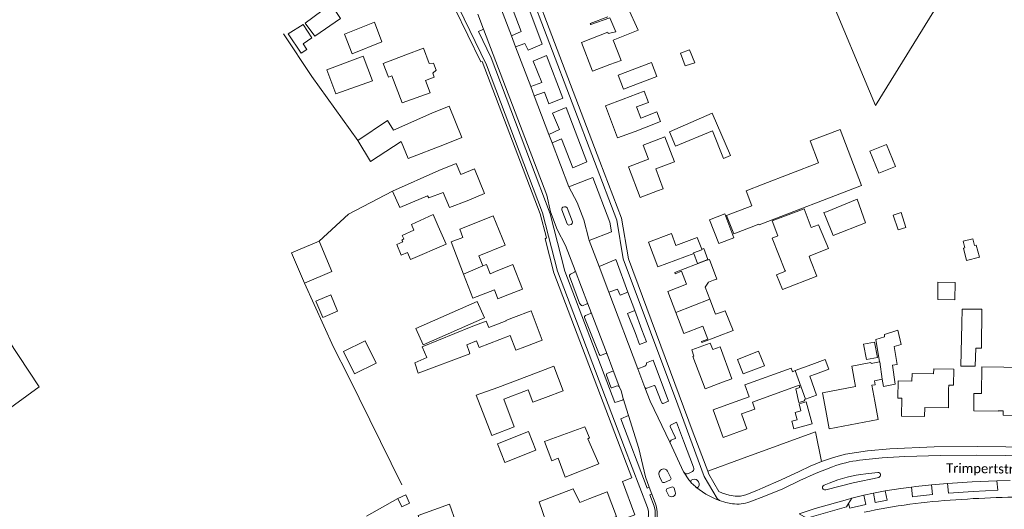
# Model space of a CAD drawing. Extents: x 177628 to 188968, y 384226 to 390673.
# Tile 261 of 393: x 183656 to 183919, y 387351 to 387482. Entities that reach past the tile are written whole.
import ezdxf

# ---------------------------------------------------------------- set-up
doc = ezdxf.new("R2010")
doc.units = 0
for name, color, linetype, lineweight in [('B01_D', 14, 'Continuous', 9), ('B01_F', 14, 'Continuous', 9), ('B01_T', 14, 'Continuous', 9), ('B02_D', 14, 'Continuous', 9), ('B02_F', 14, 'Continuous', 9), ('B02_T', 14, 'Continuous', 9), ('B07_D', 14, 'Continuous', 9), ('B11_F', 14, 'Continuous', 9), ('B11_S', 14, 'Continuous', 9), ('B14_F', 14, 'Continuous', 9), ('T02_F', 253, 'RASTER', 9), ('T02_T', 253, 'RASTER', 9), ('T03_F', 253, 'Continuous', 9), ('T03_T', 253, 'Continuous', 9), ('T04_F', 253, 'HAAG', 9), ('T04_T', 253, 'HAAG', 9), ('V00_F', 8, 'Continuous', 9), ('V00_T', 8, 'Continuous', 9), ('Z06', 7, 'Continuous', 9)]:
    doc.layers.add(name, color=color, linetype=linetype, lineweight=lineweight)
doc.styles.add('Legend', font='calibri.ttf')
doc.linetypes.add('HAAG', pattern='A,4,-1,[5,TOPOCAD.SHX,S=0.35,R=0,X=-0.35,Y=-0.35],-1', length=6)
doc.linetypes.add('RASTER', pattern='A,4,-1,[4,TOPOCAD.SHX,S=0.5,R=0,X=-0.5,Y=0],-1', length=6)

msp = doc.modelspace()

# ---------------------------------------------------------------- linework, layer by layer
at = {"layer": 'B01_D', "linetype": 'Continuous'}
for points in [[(183758.904, 387472.371), (183752.851, 387470.082), (183754.237, 387466.41), (183755.191, 387466.77)], [(183816.851, 387460.506), (183822.504, 387462.653), (183823.623, 387459.686), (183820.456, 387458.492), (183821.597, 387455.466)], [(183822.568, 387452.89), (183820.085, 387451.963)], [(183826.082, 387436.089), (183827.586, 387436.664), (183825.584, 387441.926), (183830.578, 387443.824), (183828.027, 387450.536), (183822.193, 387448.319), (183823.643, 387444.503), (183822.983, 387444.249)], [(183782.825, 387414.584), (183781.378, 387414.011)], [(183782.519, 387409.66), (183783.442, 387407.309), (183785.378, 387408.067)], [(183787.639, 387402.311), (183785.626, 387401.542), (183785.664, 387401.444), (183781.003, 387399.651), (183780.338, 387401.38), (183776.323, 387399.836)], [(183778.447, 387394.364), (183786.706, 387397.54), (183788.225, 387393.591), (183790.61, 387394.501)], [(183840.141, 387395.518), (183840.789, 387393.78), (183842.747, 387394.511), (183845.924, 387386.002), (183843.438, 387385.077)], [(183862.799, 387388.153), (183862.039, 387387.877), (183861.7, 387388.809), (183849.385, 387384.329), (183850.52, 387381.209), (183845.524, 387379.391)], [(183883.07, 387390.051), (183883.015, 387390.345), (183877.871, 387389.377), (183878.903, 387383.894), (183870.092, 387382.235), (183870.975, 387377.494)], [(183793.721, 387387.562), (183783.436, 387383.649)], [(183891.207, 387380.819), (183890.175, 387380.834), (183890.241, 387385.441), (183893.95, 387385.388), (183893.978, 387387.357), (183899.739, 387387.275), (183899.758, 387388.603), (183905.111, 387388.525), (183905.049, 387384.293), (183903.746, 387384.313), (183903.732, 387383.211)], [(183864.062, 387383.62), (183863.815, 387384.299), (183851.371, 387379.778), (183852.05, 387377.909), (183848.454, 387376.603)], [(183884.054, 387379.972), (183883.244, 387384.245), (183884.132, 387384.412), (183883.936, 387385.455)], [(183785.073, 387380.541), (183791.575, 387383.011), (183792.817, 387379.743), (183796.201, 387381.034)], [(183865.567, 387380.525), (183865.231, 387380.403)]]:
    msp.add_lwpolyline(points, dxfattribs=at)
at = {"layer": 'B01_F', "linetype": 'Continuous'}
for points in [[(183813.342, 387469.78), (183816.337, 387470.849)], [(183765.802, 387456.783), (183755.574, 387452.24), (183753.999, 387454.839), (183746.125, 387449.541)], [(183822.568, 387452.89), (183826.849, 387454.612)], [(183759.536, 387444.707), (183769.188, 387448.448)], [(183767.708, 387441.525), (183755.374, 387435.972)], [(183770.532, 387431.661), (183775.259, 387433.462)], [(183777.56, 387427.588), (183773.269, 387425.847)], [(183781.378, 387414.011), (183780.411, 387416.443), (183779.427, 387416.071)], [(183776.323, 387399.836), (183763.255, 387394.487)], [(183777.667, 387381.614), (183783.436, 387383.649)], [(183883.936, 387385.455), (183886.027, 387385.887)], [(183781.884, 387370.838), (183787.837, 387373.18), (183785.073, 387380.541)], [(183794.486, 387353.166), (183803.576, 387356.681), (183805.298, 387352.975), (183808.028, 387354.027)]]:
    msp.add_lwpolyline(points, dxfattribs=at)
at = {"layer": 'B01_T', "linetype": 'Continuous'}
for points in [[(183813.342, 387469.78), (183808.674, 387468.002), (183805.747, 387475.689), (183812.784, 387478.369), (183812.905, 387478.051), (183814.932, 387478.518), (183813.353, 387482.237), (183808.261, 387480.413), (183808.127, 387480.736), (183812.799, 387482.515)], [(183765.138, 387470.013), (183763.577, 387474.139), (183758.904, 387472.371)], [(183765.138, 387470.013), (183766.294, 387470.141), (183767.035, 387468.237), (183766.104, 387467.461)], [(183757.91, 387459.525), (183765.395, 387462.202), (183764.162, 387465.552)], [(183764.162, 387465.552), (183766.492, 387466.434), (183766.104, 387467.461)], [(183816.851, 387460.506), (183812.175, 387458.744), (183815.398, 387450.196), (183820.085, 387451.963)], [(183765.802, 387456.783), (183770.435, 387458.665), (183773.82, 387450.33), (183769.188, 387448.448)], [(183822.983, 387444.249), (183818.308, 387442.47), (183821.414, 387434.313), (183826.082, 387436.089)], [(183767.708, 387441.525), (183772.343, 387443.4), (183773.533, 387440.46), (183777.199, 387441.957), (183779.89, 387435.347), (183775.259, 387433.462)], [(183777.56, 387427.588), (183782.193, 387429.468), (183785.387, 387421.597), (183778.344, 387418.739), (183779.405, 387416.125)], [(183837.867, 387420.507), (183836.672, 387423.686), (183830.983, 387421.547), (183829.798, 387424.698), (183823.681, 387422.398), (183826.155, 387415.821), (183835.71, 387419.413)], [(183835.71, 387419.413), (183836.728, 387416.74), (183839.497, 387417.794), (183838.388, 387420.706), (183837.867, 387420.507)], [(183779.405, 387416.125), (183779.427, 387416.071)], [(183785.378, 387408.067), (183790.044, 387409.903), (183787.481, 387416.416), (183782.825, 387414.584)], [(183830.944, 387403.665), (183828.766, 387409.278), (183833.812, 387411.23), (183832.492, 387414.643), (183830.795, 387413.987), (183830.679, 387414.285), (183838.971, 387417.492)], [(183840.997, 387412.255), (183839.679, 387411.745)], [(183790.61, 387394.501), (183795.283, 387396.279), (183792.31, 387404.089), (183787.639, 387402.311)], [(183842.903, 387403.642), (183844.145, 387404.123), (183846.2, 387398.847), (183837.898, 387395.632), (183837.793, 387395.926), (183839.486, 387396.589), (183838.156, 387400.01), (183833.121, 387398.053), (183830.944, 387403.665)], [(183840.141, 387395.518), (183835.177, 387393.66), (183835.791, 387392.021), (183835.518, 387391.918), (183838.74, 387383.317), (183843.438, 387385.077)], [(183796.201, 387381.034), (183800.877, 387382.808), (183798.398, 387389.337), (183793.721, 387387.562)], [(183910.499, 387382.082), (183912.519, 387382.052), (183912.623, 387389.181), (183924.351, 387389.01), (183924.285, 387384.48), (183923.085, 387384.498), (183923.037, 387381.219)], [(183891.207, 387380.819), (183891.135, 387376.032), (183897.317, 387375.937), (183897.354, 387378.348), (183903.657, 387378.252), (183903.732, 387383.211)], [(183910.499, 387382.082), (183910.43, 387377.403), (183916.958, 387377.307), (183916.962, 387377.477), (183918.292, 387377.458), (183918.275, 387376.288), (183922.964, 387376.219), (183923.037, 387381.219)], [(183845.524, 387379.391), (183840.925, 387377.717), (183843.611, 387370.343), (183849.902, 387372.634), (183848.454, 387376.603)], [(183870.975, 387377.494), (183871.893, 387372.627), (183884.974, 387375.092), (183884.054, 387379.972)], [(183808.028, 387354.027), (183812.64, 387355.8), (183815.1, 387349.28), (183805.3, 387345.57)]]:
    msp.add_lwpolyline(points, dxfattribs=at)
at = {"layer": 'B02_D', "linetype": 'Continuous'}
for points in [[(183825.899, 387466.615), (183824.482, 387470.354), (183815.599, 387466.987), (183817.016, 387463.249), (183825.899, 387466.615)], [(183853.097, 387427.209), (183853.166, 387427.031), (183880.515, 387437.554), (183874.774, 387452.476), (183866.787, 387449.402), (183869.029, 387443.575), (183854.282, 387437.897)], [(183910.975, 387394.115), (183910.807, 387389.344), (183906.951, 387389.306), (183907.286, 387400.608)], [(183867.252, 387389.772), (183862.799, 387388.153)], [(183868.181, 387387.216), (183866.673, 387386.668), (183868.516, 387381.597), (183865.567, 387380.525)]]:
    msp.add_lwpolyline(points, dxfattribs=at)
at = {"layer": 'B02_F', "linetype": 'Continuous'}
for points in [[(183744.578, 387472.642), (183752.478, 387475.792), (183750.513, 387481.051), (183742.502, 387477.903)], [(183740.21, 387462.005), (183749.982, 387465.467), (183747.479, 387472.005), (183737.853, 387468.329)], [(183840.67, 387456.785), (183829.252, 387451.832), (183830.856, 387448.011)], [(183760.452, 387427.161), (183766.171, 387429.785), (183767.535, 387426.689)], [(183767.535, 387426.689), (183769.663, 387421.862), (183760.123, 387417.833)], [(183763.502, 387395.057), (183779.859, 387402.201), (183777.941, 387406.579), (183761.584, 387399.435)], [(183886.027, 387385.887), (183886.316, 387383.952), (183889.5, 387384.571), (183888.758, 387389.646), (183889.969, 387389.816), (183889.162, 387394.563), (183891.076, 387395.089), (183890.137, 387398.913)], [(183847.399, 387391.158), (183848.925, 387387.271), (183854.562, 387389.465)], [(183861.87, 387374.688), (183862.412, 387372.665), (183867.318, 387373.978), (183865.761, 387379.793)]]:
    msp.add_lwpolyline(points, dxfattribs=at)
at = {"layer": 'B02_T', "linetype": 'Continuous'}
for points in [[(183851.08, 387426.434), (183846.387, 387424.631), (183844.504, 387429.533), (183851.225, 387432.115), (183849.683, 387436.13), (183854.282, 387437.897)], [(183842.402, 387422.015), (183846.44, 387423.545), (183844.016, 387429.943), (183839.958, 387428.406), (183842.402, 387422.015)], [(183851.08, 387426.434), (183853.097, 387427.209)]]:
    msp.add_lwpolyline(points, dxfattribs=at)
at = {"layer": 'B07_D', "linetype": 'Continuous'}
for points in [[(183837.867, 387420.507), (183837.912, 387420.388), (183835.665, 387419.532), (183835.71, 387419.413)], [(183774.325, 387413.883), (183779.405, 387416.125)], [(183830.944, 387403.665), (183840.023, 387407.188)], [(183885.287, 387390.519), (183885.397, 387390.542), (183886.027, 387385.887)], [(183862.799, 387388.153), (183865.567, 387380.525)]]:
    msp.add_lwpolyline(points, dxfattribs=at)
at = {"layer": 'B11_F', "linetype": 'Continuous'}
for points in [[(183838.971, 387417.492), (183839.925, 387417.818), (183841.863, 387412.534), (183840.997, 387412.255)], [(183763.255, 387394.487), (183764.51, 387391.627), (183761.274, 387390.196), (183762.172, 387387.525), (183775.941, 387392.626), (183775.762, 387393.303)], [(183775.762, 387393.303), (183775.196, 387395.056), (183777.724, 387396.077), (183778.447, 387394.364)]]:
    msp.add_lwpolyline(points, dxfattribs=at)
at = {"layer": 'B11_S', "linetype": 'Continuous'}
for points in [[(183818.152, 387484.994), (183820.871, 387478.942), (183814.211, 387476.313), (183816.337, 387470.849)], [(183755.191, 387466.77), (183757.91, 387459.525)], [(183821.597, 387455.466), (183825.837, 387457.153), (183826.849, 387454.612)], [(183759.536, 387444.707), (183757.661, 387449.253), (183749.499, 387443.933), (183746.125, 387449.541)], [(183770.532, 387431.661), (183768.823, 387435.69), (183765.04, 387434.256), (183764.72, 387434.806), (183757.292, 387431.666), (183755.374, 387435.972)], [(183773.269, 387425.847), (183774.148, 387423.701), (183770.999, 387422.467), (183774.325, 387413.883)], [(183774.325, 387413.883), (183776.818, 387407.451), (183782.519, 387409.66)], [(183840.023, 387407.188), (183838.794, 387410.412), (183839.679, 387411.745)], [(183842.903, 387403.642), (183841.547, 387403.188), (183840.023, 387407.188)], [(183883.07, 387390.051), (183885.287, 387390.519)], [(183865.231, 387380.403), (183865.346, 387380.062), (183863.793, 387379.647), (183862.934, 387383.331), (183864.062, 387383.62)], [(183781.884, 387370.838), (183777.667, 387381.614)], [(183810.378, 387363.26), (183807.421, 387369.946), (183807.934, 387370.26), (183806.69, 387373.18), (183795.94, 387369.264), (183797.851, 387364.104), (183799.51, 387364.807), (183801.437, 387359.724), (183810.378, 387363.26)], [(183791.629, 387343.079), (183797.236, 387345.183), (183794.486, 387353.166)]]:
    msp.add_lwpolyline(points, dxfattribs=at)
at = {"layer": 'B14_F', "linetype": 'Continuous'}
for points in [[(183738.889, 387485.89), (183741.509, 387482.09), (183734.575, 387477.377), (183732.076, 387480.854), (183738.889, 387485.89)], [(183730.976, 387472.788), (183732.492, 387473.829), (183731.511, 387475.334), (183733.79, 387476.87), (183731.504, 387480.469), (183727.474, 387477.924), (183730.976, 387472.788)], [(183744.578, 387472.642), (183742.502, 387477.903)], [(183834.63, 387473.683), (183832.173, 387472.796), (183833.431, 387469.417), (183836.008, 387470.255), (183834.63, 387473.683)], [(183740.21, 387462.005), (183737.853, 387468.329)], [(183830.856, 387448.011), (183840.741, 387452.066), (183843.701, 387444.724), (183845.518, 387445.493), (183840.67, 387456.785)], [(183887.193, 387448.47), (183882.75, 387446.684), (183885.11, 387440.813), (183889.553, 387442.599), (183887.193, 387448.47)], [(183870.923, 387429.248), (183872.937, 387424.182), (183881.567, 387427.602), (183879.301, 387433.842), (183871.108, 387430.534)], [(183865.18, 387431.329), (183856.621, 387428.071)], [(183868.99, 387427.067), (183867.078, 387426.298), (183865.18, 387431.329)], [(183870.923, 387429.248), (183870.474, 387430.287), (183871.108, 387430.534)], [(183891.036, 387430.286), (183888.966, 387429.585), (183890.29, 387425.667), (183892.36, 387426.368), (183891.036, 387430.286)], [(183758.056, 387422.53), (183757.863, 387422.935), (183758.402, 387423.277), (183757.889, 387424.21), (183761.077, 387425.603), (183760.452, 387427.161)], [(183856.621, 387428.071), (183858.171, 387424.086), (183856.687, 387423.472), (183860.073, 387414.968)], [(183866.893, 387417.615), (183866.482, 387418.656), (183871.706, 387420.737), (183868.99, 387427.067)], [(183911.112, 387421.643), (183910.662, 387421.528), (183910.21, 387423.296), (183907.639, 387422.639), (183908.077, 387420.925), (183907.678, 387420.823), (183908.512, 387417.56), (183911.932, 387418.434), (183911.112, 387421.643)], [(183735.789, 387422.637), (183728.417, 387419.537), (183731.815, 387411.455)], [(183731.815, 387411.455), (183739.187, 387414.555), (183735.789, 387422.637)], [(183760.123, 387417.833), (183759.316, 387419.628), (183757.69, 387418.942), (183756.484, 387421.759), (183758.078, 387422.483), (183758.056, 387422.53)], [(183860.073, 387414.968), (183860.189, 387414.678), (183857.798, 387413.743), (183859.403, 387409.758), (183868.585, 387413.333), (183866.893, 387417.615)], [(183905.467, 387411.672), (183900.879, 387411.727), (183900.824, 387407.097), (183905.412, 387407.042), (183905.467, 387411.672)], [(183734.925, 387406.671), (183738.863, 387408.34), (183740.702, 387404.002), (183736.764, 387402.333), (183734.925, 387406.671)], [(183907.286, 387400.608), (183907.348, 387404.58), (183912.572, 387404.544), (183912.504, 387394.114), (183910.975, 387394.115)], [(183763.502, 387395.057), (183761.584, 387399.435)], [(183885.287, 387390.519), (183884.35, 387396.502), (183886.636, 387397.183), (183886.591, 387397.755), (183890.137, 387398.913)], [(183748.05, 387396.084), (183742.295, 387393.263), (183745.214, 387387.305), (183750.969, 387390.126), (183748.05, 387396.084)], [(183881.787, 387391.088), (183881.038, 387395.194), (183883.982, 387395.733), (183884.731, 387391.627), (183881.787, 387391.088)], [(183847.399, 387391.158), (183853.036, 387393.352), (183854.562, 387389.465)], [(183868.181, 387387.216), (183871.793, 387388.578), (183870.758, 387391.17), (183867.252, 387389.772)], [(183861.87, 387374.688), (183863.296, 387375.07), (183862.783, 387376.985), (183864.315, 387377.395), (183863.813, 387379.271), (183865.761, 387379.793)], [(183783.349, 387368.672), (183785.321, 387363.659), (183793.573, 387366.909), (183791.601, 387371.922), (183783.349, 387368.672)], [(183756.787, 387354.04), (183758.899, 387355.018), (183759.917, 387352.821), (183757.805, 387351.843), (183756.787, 387354.04)], [(183763.888, 387344.74), (183762.155, 387349.567), (183770.516, 387352.567), (183772.249, 387347.74), (183763.888, 387344.74)]]:
    msp.add_lwpolyline(points, dxfattribs=at)
at = {"layer": 'T02_F', "linetype": 'RASTER'}
msp.add_lwpolyline([(183871.001, 387490.589), (183884.197, 387458.857), (183923.239, 387522.011)], dxfattribs=at)
at = {"layer": 'T02_T', "linetype": 'RASTER'}
for points in [[(183778.933, 387470.47), (183771.982, 387484.72), (183766.863, 387497.945)], [(183810.675, 387443.942), (183816.443, 387428.78)]]:
    msp.add_lwpolyline(points, dxfattribs=at)
at = {"layer": 'T03_F', "linetype": 'Continuous'}
for points in [[(183746.125, 387449.541), (183733.856, 387466.561)], [(183731.815, 387411.455), (183739.586, 387394.396), (183743.603, 387386.574), (183757.824, 387357.747)], [(183756.787, 387354.04), (183748.367, 387349.368)]]:
    msp.add_lwpolyline(points, dxfattribs=at)
at = {"layer": 'T03_T', "linetype": 'Continuous'}
msp.add_lwpolyline([(183849.152, 387364.911), (183868.193, 387371.845)], dxfattribs=at)
at = {"layer": 'T04_F', "linetype": 'HAAG'}
for points in [[(183579.088, 387474.992), (183587.409, 387494.461), (183601.81, 387474.148), (183616.739, 387450.724), (183630.828, 387429.537), (183661.069, 387383.83), (183644.544, 387371.835)], [(183733.856, 387466.561), (183726.251, 387477.944)], [(183735.789, 387422.637), (183743.56, 387429.847), (183755.374, 387435.972)]]:
    msp.add_lwpolyline(points, dxfattribs=at)
at = {"layer": 'T04_T', "linetype": 'HAAG'}
msp.add_lwpolyline([(183839.47, 387361.385), (183849.152, 387364.911)], dxfattribs=at)
at = {"layer": 'V00_F', "linetype": 'Continuous'}
for points in [[(183791.411, 387485.448), (183787.512, 387484.161), (183789.649, 387478.582), (183787.084, 387477.399)], [(183778.254, 387478.595), (183779.628, 387479.224)], [(183788.172, 387474.534), (183790.662, 387475.411), (183791.545, 387473.61), (183795.301, 387475.209)], [(183796.432, 387472.232), (183792.841, 387470.717), (183795.197, 387465.029), (183792.216, 387463.888)], [(183793.145, 387461.442), (183795.875, 387462.384), (183797.071, 387459.316), (183800.759, 387460.843)], [(183801.707, 387458.345), (183798.061, 387456.83), (183799.875, 387452.485), (183797.049, 387451.164)], [(183797.903, 387448.915), (183800.403, 387449.933), (183803.469, 387442.192), (183807.23, 387443.809)], [(183808.795, 387439.689), (183802.368, 387437.174)], [(183807.827, 387422.866), (183813.762, 387425.134)], [(183814.964, 387417.75), (183810.452, 387415.942)], [(183804.076, 387414.884), (183804.03, 387414.583), (183803.92, 387414.425), (183802.806, 387413.888), (183802.562, 387413.649), (183802.583, 387413.388), (183805.282, 387406.134), (183805.495, 387405.783), (183805.791, 387405.483), (183806.029, 387405.467), (183807.197, 387405.991), (183807.474, 387405.967)], [(183813.052, 387409.084), (183815.389, 387409.883), (183816.05, 387408.256)], [(183818.176, 387409.067), (183816.051, 387408.256)], [(183808.343, 387403.686), (183808.304, 387403.526), (183808.157, 387403.391), (183806.859, 387402.857), (183806.592, 387402.581), (183806.576, 387402.343), (183810.467, 387392.59), (183810.629, 387392.323), (183810.861, 387392.166), (183812.016, 387392.636), (183812.213, 387392.687), (183812.579, 387392.573)], [(183818.015, 387403.424), (183819.98, 387404.229)], [(183818.015, 387403.424), (183820.102, 387398.289)], [(183821.914, 387399.044), (183823.145, 387395.865), (183821.268, 387395.131), (183820.102, 387398.289)], [(183822.693, 387389.345), (183820.812, 387388.619)], [(183824.931, 387390.952), (183823.156, 387390.232)], [(183814.158, 387388.43), (183814.179, 387388.169), (183814.092, 387388.048), (183812.543, 387387.361), (183812.403, 387387.254), (183812.407, 387386.982), (183813.572, 387383.735), (183813.727, 387383.555), (183813.895, 387383.542), (183815.334, 387384.07), (183815.86, 387383.964)], [(183828.995, 387380.053), (183827.593, 387379.388), (183827.459, 387379.421), (183827.234, 387379.605), (183827.051, 387379.906), (183825.414, 387384.009), (183825.168, 387384.226), (183823.187, 387383.461), (183822.989, 387383.41), (183822.708, 387383.617)], [(183816.931, 387380.76), (183816.918, 387380.594), (183816.705, 387380.305), (183814.648, 387379.617)], [(183816.283, 387375.306), (183818.329, 387376.186)], [(183831.109, 387374.383), (183829.49, 387373.586), (183829.427, 387373.388), (183829.454, 387373.267), (183830.792, 387370.376), (183830.83, 387370.125), (183830.733, 387370.021), (183829.699, 387369.578), (183829.364, 387369.091)], [(183832.97, 387361.198), (183833.069, 387361.045)], [(183835.007, 387358.286), (183834.388, 387359.003), (183833.069, 387361.045)], [(183835.007, 387358.286), (183835.075, 387358.208)], [(183899.145, 387357.68), (183899.405, 387355.106)], [(183903.732, 387355.492), (183903.438, 387358.039)], [(183823.865, 387357.057), (183824.571, 387355.232)], [(183836.255, 387357.139), (183836.324, 387357.088)], [(183842.559, 387353.567), (183841.465, 387353.979), (183838.946, 387355.196), (183836.324, 387357.088)], [(183881.075, 387354.914), (183881.645, 387352.475)], [(183884.094, 387352.973), (183883.653, 387355.471)], [(183886.773, 387356.062), (183887.336, 387353.574)], [(183894.123, 387354.547), (183893.87, 387357.119)], [(183877.016, 387352.697), (183876.494, 387351.844), (183865.918, 387348.836), (183863.822, 387349.953)], [(183877.881, 387354.11), (183877.016, 387352.697)]]:
    msp.add_lwpolyline(points, dxfattribs=at)
at = {"layer": 'V00_F', "linetype": 'Continuous', "extrusion": (0, 0, -1)}
msp.add_arc((-183822.324, 387390.102), 0.842, 171.09698, 244.03071, dxfattribs=at)
at = {"layer": 'V00_T', "linetype": 'Continuous'}
for points in [[(183713.77, 387639.786), (183754.211, 387533.631), (183772.983, 387485.12), (183780.422, 387469.69), (183795.383, 387430.28), (183799.412, 387414.69), (183817.288, 387367.646), (183823.343, 387351.691), (183823.636, 387350.725), (183823.673, 387349.724), (183823.049, 387342.887)], [(183762.33, 387556.105), (183772.044, 387530.251), (183779.463, 387522.221), (183815.183, 387428.28), (183816.863, 387418), (183831.472, 387379.03), (183838.538, 387359.957), (183841.948, 387354.054), (183842.559, 387353.567)], [(183763.571, 387556.613), (183773.281, 387530.751), (183780.552, 387523.131), (183810.675, 387443.942)], [(183783.094, 387487.903), (183787.084, 387477.399)], [(183795.301, 387475.209), (183791.411, 387485.448)], [(183778.098, 387483.248), (183779.628, 387479.224)], [(183778.254, 387478.595), (183781.663, 387471.56), (183797.454, 387429.94), (183801.343, 387414.69), (183814.648, 387379.617)], [(183779.628, 387479.224), (183796.478, 387434.914), (183797.531, 387430.495), (183799.324, 387425.817), (183801.538, 387421.544), (183804.076, 387414.884)], [(183787.084, 387477.399), (183788.172, 387474.534)], [(183788.172, 387474.534), (183792.216, 387463.888)], [(183807.76, 387345.07), (183820.04, 387349.69), (183816.69, 387358.61), (183819.16, 387359.56), (183798.403, 387414.25), (183796.091, 387423.28), (183796.401, 387423.53), (183794.722, 387430), (183779.224, 387470.56), (183778.933, 387470.47)], [(183800.759, 387460.843), (183796.432, 387472.232)], [(183792.216, 387463.888), (183793.145, 387461.442)], [(183793.145, 387461.442), (183797.049, 387451.164)], [(183807.23, 387443.809), (183801.707, 387458.345)], [(183797.049, 387451.164), (183797.903, 387448.915)], [(183797.903, 387448.915), (183802.368, 387437.174)], [(183813.762, 387425.134), (183813.342, 387427.72), (183808.795, 387439.689)], [(183802.368, 387437.174), (183804.585, 387433.028), (183806.384, 387428.346), (183807.699, 387423.203), (183807.827, 387422.866)], [(183800.534, 387431.024), (183801.961, 387427.308)], [(183801.244, 387431.851), (183800.831, 387431.716)], [(183801.917, 387431.564), (183801.635, 387431.835), (183801.244, 387431.851)], [(183803.343, 387427.798), (183801.917, 387431.564)], [(183816.443, 387428.78), (183818.272, 387418), (183835.555, 387371.567), (183839.47, 387361.385)], [(183802.629, 387427.003), (183803.036, 387427.149)], [(183803.036, 387427.149), (183803.32, 387427.412), (183803.343, 387427.798)], [(183807.827, 387422.866), (183810.452, 387415.942)], [(183818.176, 387409.067), (183814.983, 387417.63), (183814.964, 387417.75)], [(183810.452, 387415.942), (183813.052, 387409.084)], [(183804.076, 387414.884), (183807.474, 387405.967)], [(183813.052, 387409.084), (183820.812, 387388.619)], [(183819.98, 387404.229), (183818.176, 387409.067)], [(183807.474, 387405.967), (183808.343, 387403.686)], [(183808.343, 387403.686), (183812.579, 387392.573)], [(183821.914, 387399.044), (183819.98, 387404.229)], [(183812.579, 387392.573), (183814.158, 387388.43)], [(183828.995, 387380.053), (183824.931, 387390.952)], [(183814.158, 387388.43), (183815.86, 387383.964)], [(183820.812, 387388.619), (183821.885, 387385.789)], [(183816.931, 387380.76), (183816.323, 387382.75), (183815.86, 387383.964)], [(183821.885, 387385.789), (183822.708, 387383.617)], [(183822.708, 387383.617), (183824.07, 387380.026)], [(183818.329, 387376.186), (183816.931, 387380.76)], [(183824.07, 387380.026), (183829.364, 387369.091)], [(183823.865, 387357.057), (183822.807, 387359.863), (183821.028, 387367.355), (183818.329, 387376.186)], [(183816.283, 387375.306), (183823.299, 387356.832), (183823.865, 387357.057)], [(183835.665, 387362.454), (183832.964, 387369.409), (183831.109, 387374.383)], [(183868.193, 387371.845), (183869.854, 387363.913)], [(183829.364, 387369.091), (183832.97, 387361.198)], [(183888.068, 387367.339), (183899.92, 387367.83), (183911.42, 387367.92), (184077.997, 387366.003), (184093.633, 387365.892)], [(183869.854, 387363.913), (183872.994, 387364.99), (183876.187, 387365.899)], [(183876.187, 387365.899), (183882.113, 387366.736), (183888.068, 387367.339)], [(183879.988, 387364.25), (183885.995, 387364.904), (183892.028, 387365.25)], [(183892.028, 387365.25), (183901.57, 387365.531), (183911.116, 387365.62)], [(183911.116, 387365.62), (183942.351, 387365.259)], [(183863.827, 387361.298), (183866.806, 387362.685), (183869.854, 387363.913)], [(183864.067, 387358.828), (183868.359, 387360.808), (183872.768, 387362.509)], [(183827.185, 387358.617), (183826.549, 387359.958)], [(183828.678, 387361.341), (183829.64, 387359.587)], [(183834.287, 387360.707), (183835.182, 387361.136)], [(183839.47, 387361.385), (183839.786, 387360.564), (183842.436, 387355.944), (183843.393, 387355.508), (183845.192, 387354.952), (183846.817, 387354.695), (183848.165, 387354.724), (183849.653, 387355.031), (183852.598, 387356.158), (183854.145, 387356.94)], [(183854.145, 387356.94), (183859.042, 387358.995), (183863.827, 387361.298)], [(183881.602, 387360.625), (183884.828, 387361.014)], [(183829.346, 387358.917), (183827.881, 387358.35)], [(183835.048, 387358.957), (183834.908, 387358.629), (183835.007, 387358.286)], [(183835.075, 387358.208), (183836.255, 387357.139)], [(183836.324, 387357.088), (183836.684, 387357.018), (183836.998, 387357.208)], [(183854.85, 387354.77), (183859.518, 387356.663), (183864.067, 387358.828)], [(183870.54, 387357.656), (183871.834, 387358.16)], [(183885.083, 387359.682), (183878.291, 387358.249), (183870.961, 387356.411)], [(183893.87, 387357.119), (183894.992, 387357.265), (183899.145, 387357.68)], [(183899.145, 387357.68), (183903.438, 387358.039)], [(183903.438, 387358.039), (183909.995, 387358.478), (183916.559, 387358.784)], [(183916.559, 387358.784), (183920.167, 387358.897)], [(183916.559, 387358.784), (183916.846, 387356.289)], [(183825.15, 387346.207), (183825.455, 387349.559), (183825.453, 387350.874), (183825.131, 387352.06), (183823.998, 387355.027), (183824.571, 387355.232)], [(183824.571, 387355.232), (183825.419, 387352.905)], [(183828.459, 387356.022), (183828.894, 387355.121)], [(183829.828, 387357.123), (183828.724, 387356.707)], [(183830.781, 387355.836), (183830.468, 387356.786)], [(183850.675, 387353.179), (183854.85, 387354.77)], [(183877.881, 387354.11), (183881.075, 387354.914)], [(183883.653, 387355.471), (183881.075, 387354.914)], [(183883.653, 387355.471), (183886.773, 387356.062)], [(183886.773, 387356.062), (183890.96, 387356.739)], [(183890.96, 387356.739), (183893.87, 387357.119)], [(183894.123, 387354.547), (183895.458, 387354.701), (183899.405, 387355.106)], [(183903.732, 387355.492), (183910.285, 387355.96), (183916.846, 387356.289)], [(183842.559, 387353.567), (183844.259, 387352.997), (183846.045, 387352.659)], [(183876.723, 387353.818), (183868.163, 387351.382), (183863.822, 387349.953)], [(183876.723, 387353.818), (183877.881, 387354.11)], [(183881.645, 387352.475), (183877.33, 387351.5), (183877.016, 387352.697)], [(183884.094, 387352.973), (183887.336, 387353.574)]]:
    msp.add_lwpolyline(points, dxfattribs=at)
for centre, radius, start, end in [((183801.018, 387431.226), 0.524, 110.86225, 202.68063), ((183802.447, 387427.489), 0.519, 200.44072, 290.47765), ((183883.108, 387335.468), 28.951, 96.18768, 110.92681), ((183827.868, 387360.56), 1.45, 110.7507, 204.55086), ((183827.692, 387360.883), 1.087, 24.93304, 108.11731), ((183833.902, 387361.683), 1.049, 217.43431, 291.54658), ((183834.786, 387362.029), 0.977, 293.92796, 25.81987), ((183885.387, 387325.041), 35.785, 96.07133, 112.25497), ((183884.886, 387360.335), 0.682, 286.75806, 94.91725), ((183827.66, 387358.814), 0.514, 202.54829, 295.47602), ((183829.159, 387359.399), 0.517, 291.2376, 21.37809), ((183835.841, 387357.879), 1.338, 329.89387, 126.3268), ((183870.73, 387357.027), 0.657, 106.7852, 290.581), ((183828.888, 387356.25), 0.486, 109.73998, 207.96097), ((183829.831, 387355.497), 1.009, 201.85938, 19.64485), ((183829.98, 387356.635), 0.511, 17.21612, 107.24467), ((183817.204, 387349.881), 8.754, 335.18859, 20.21175), ((183847.331, 387362.08), 9.509, 262.22695, 290.58924), ((183915.029, 387191.52), 162.455, 93.30313, 102.0235), ((183926.309, 387082.762), 271.728, 89.14795, 94.35635)]:
    msp.add_arc(centre, radius, start, end, dxfattribs=at)

# ---------------------------------------------------------------- texts
at = {"layer": 'Z06', "linetype": 'Continuous', "style": 'Legend'}
msp.add_text('Trimpertstraat', height=2.5, rotation=359.19791, dxfattribs=at).set_placement((183903.05, 387360.941))

doc.saveas('drawing.dxf')
